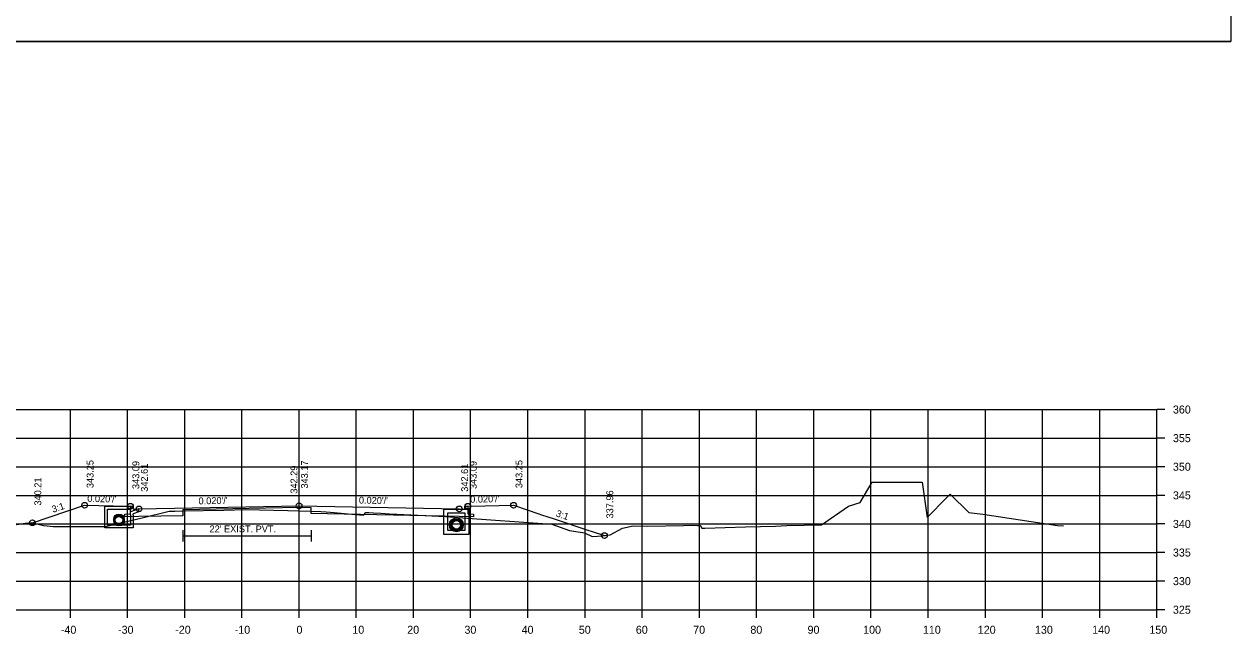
# Model space of a CAD drawing. Extents: x 1368122 to 1710785, y 373130 to 557566.
# Drawn here: x 1368640.8 to 1368851.8, y 374093.4 to 374200 of the extents above; entities that cross this region are included whole.
import ezdxf

# ---------------------------------------------------------------- set-up
doc = ezdxf.new("R2010")
doc.units = 0
for name, color, linetype in [('R_Alt Surface', 7, 'Continuous'), ('R_Axis', 7, 'Continuous'), ('R_Axis Annot', 7, 'Continuous'), ('R_Exist Surface', 7, 'Continuous'), ('R_Fin Surface', 7, 'Continuous'), ('R_Grid', 7, 'Continuous'), ('R_No Plot', 7, 'Continuous'), ('R_Water', 7, 'Continuous'), ('R_Xsect Elev', 7, 'Continuous'), ('R_Xsect Slope', 7, 'Continuous')]:
    doc.layers.add(name, color=color, linetype=linetype)

msp = doc.modelspace()

# ---------------------------------------------------------------- linework, layer by layer
at = {"layer": 'R_Alt Surface'}
for points in [[(1368718.38, 374115.76), (1368718.38, 374114.41), (1368719.38, 374114.39), (1368719.38, 374113.89), (1368716.88, 374113.94), (1368690.98, 374114.46), (1368690.98, 374115.46), (1368688.88, 374115.51), (1368668.57, 374115.1), (1368668.57, 374114.1), (1368660.88, 374113.94), (1368658.38, 374113.89), (1368658.38, 374114.39), (1368659.38, 374114.41), (1368659.38, 374115.76)], [(1368668.57, 374111.59), (1368668.57, 374109.59)], [(1368668.57, 374110.59), (1368690.98, 374110.59)], [(1368690.98, 374111.59), (1368690.98, 374109.59)]]:
    msp.add_lwpolyline(points, dxfattribs=at)
at = {"layer": 'R_Axis'}
for p, q in [((1368838.88, 374097.66), (1368838.88, 374132.66)), ((1368840.28, 374132.66), (1368838.88, 374132.66)), ((1368840.28, 374127.66), (1368838.88, 374127.66)), ((1368840.28, 374122.66), (1368838.88, 374122.66)), ((1368840.28, 374117.66), (1368838.88, 374117.66)), ((1368840.28, 374112.66), (1368838.88, 374112.66)), ((1368840.28, 374107.66), (1368838.88, 374107.66)), ((1368840.28, 374102.66), (1368838.88, 374102.66)), ((1368538.88, 374097.66), (1368838.88, 374097.66)), ((1368648.88, 374096.26), (1368648.88, 374097.66)), ((1368658.88, 374096.26), (1368658.88, 374097.66)), ((1368668.88, 374096.26), (1368668.88, 374097.66)), ((1368678.88, 374096.26), (1368678.88, 374097.66)), ((1368688.88, 374096.26), (1368688.88, 374097.66)), ((1368698.88, 374096.26), (1368698.88, 374097.66)), ((1368708.88, 374096.26), (1368708.88, 374097.66)), ((1368718.88, 374096.26), (1368718.88, 374097.66)), ((1368728.88, 374096.26), (1368728.88, 374097.66)), ((1368738.88, 374096.26), (1368738.88, 374097.66)), ((1368748.88, 374096.26), (1368748.88, 374097.66)), ((1368758.88, 374096.26), (1368758.88, 374097.66)), ((1368768.88, 374096.26), (1368768.88, 374097.66)), ((1368778.88, 374096.26), (1368778.88, 374097.66)), ((1368788.88, 374096.26), (1368788.88, 374097.66)), ((1368798.88, 374096.26), (1368798.88, 374097.66)), ((1368808.88, 374096.26), (1368808.88, 374097.66)), ((1368818.88, 374096.26), (1368818.88, 374097.66)), ((1368828.88, 374096.26), (1368828.88, 374097.66)), ((1368838.88, 374096.26), (1368838.88, 374097.66)), ((1368840.28, 374097.66), (1368838.88, 374097.66))]:
    msp.add_line(p, q, dxfattribs=at)
at = {"layer": 'R_Exist Surface'}
msp.add_lwpolyline([(1368638.02, 374112.32), (1368640.96, 374112.79), (1368642.08, 374112.91), (1368644.18, 374112.36), (1368644.82, 374112.32), (1368645.85, 374112.23), (1368648.75, 374112.2), (1368651.99, 374112.22), (1368655.03, 374112.24), (1368661.42, 374113.74), (1368666.14, 374114.89), (1368666.26, 374114.89), (1368667.16, 374114.91), (1368668.57, 374114.96), (1368675.72, 374115.08), (1368679.46, 374115.16), (1368686.9, 374114.99), (1368690.98, 374114.9), (1368692.66, 374114.83), (1368693.62, 374114.8), (1368695.02, 374114.65), (1368698.7, 374114.29), (1368700.12, 374114.19), (1368700.21, 374114.28), (1368700.57, 374114.65), (1368700.69, 374114.65), (1368701.08, 374114.64), (1368701.86, 374114.58), (1368703.2, 374114.52), (1368704.68, 374114.4), (1368705.95, 374114.34), (1368714.51, 374113.95), (1368716.68, 374113.78), (1368733.09, 374112.63), (1368736.15, 374111.54), (1368738.78, 374111.09), (1368740.13, 374110.44), (1368742, 374110.58), (1368743.25, 374110.78), (1368745.41, 374111.94), (1368747.31, 374112.31), (1368749.86, 374112.28), (1368756.1, 374112.39), (1368757.47, 374112.42), (1368758.57, 374112.41), (1368758.64, 374112.41), (1368758.79, 374112.41), (1368759.06, 374112.41), (1368759.09, 374112.35), (1368759.31, 374111.92), (1368759.8, 374111.93), (1368766.95, 374112.14), (1368772.2, 374112.29), (1368774.17, 374112.37), (1368777.21, 374112.47), (1368780.23, 374112.53), (1368784.93, 374115.74), (1368786.97, 374116.4), (1368789.06, 374119.98), (1368796.52, 374119.99), (1368797.85, 374119.99), (1368798.69, 374113.8), (1368802.16, 374117.26), (1368802.7, 374117.87), (1368806.02, 374114.66), (1368808.42, 374114.37), (1368821.51, 374112.36), (1368822.52, 374112.34)], dxfattribs=at)
at = {"layer": 'R_Fin Surface'}
msp.add_lwpolyline([(1368642.24, 374112.87), (1368651.38, 374115.92), (1368656.38, 374115.82), (1368659.38, 374115.76), (1368659.88, 374115.76), (1368659.88, 374115.26), (1368660.88, 374115.28), (1368688.88, 374115.84), (1368716.88, 374115.28), (1368717.88, 374115.26), (1368717.88, 374115.76), (1368718.38, 374115.76), (1368721.38, 374115.82), (1368726.38, 374115.92), (1368728.92, 374115.07), (1368730.44, 374114.56), (1368731.46, 374114.22), (1368732.18, 374113.98), (1368733.49, 374113.55), (1368739.54, 374111.53), (1368739.98, 374111.38), (1368742.26, 374110.62)], dxfattribs=at)
at = {"layer": 'R_Grid'}
for p, q in [((1368538.88, 374132.66), (1368838.88, 374132.66)), ((1368648.88, 374097.66), (1368648.88, 374132.66)), ((1368658.88, 374097.66), (1368658.88, 374132.66)), ((1368668.88, 374097.66), (1368668.88, 374132.66)), ((1368678.88, 374097.66), (1368678.88, 374132.66)), ((1368688.88, 374097.66), (1368688.88, 374132.66)), ((1368698.88, 374097.66), (1368698.88, 374132.66)), ((1368708.88, 374097.66), (1368708.88, 374132.66)), ((1368718.88, 374097.66), (1368718.88, 374132.66)), ((1368728.88, 374097.66), (1368728.88, 374132.66)), ((1368738.88, 374097.66), (1368738.88, 374132.66)), ((1368748.88, 374097.66), (1368748.88, 374132.66)), ((1368758.88, 374097.66), (1368758.88, 374132.66)), ((1368768.88, 374097.66), (1368768.88, 374132.66)), ((1368778.88, 374097.66), (1368778.88, 374132.66)), ((1368788.88, 374097.66), (1368788.88, 374132.66)), ((1368798.88, 374097.66), (1368798.88, 374132.66)), ((1368808.88, 374097.66), (1368808.88, 374132.66)), ((1368818.88, 374097.66), (1368818.88, 374132.66)), ((1368828.88, 374097.66), (1368828.88, 374132.66)), ((1368838.88, 374097.66), (1368838.88, 374132.66)), ((1368538.88, 374127.66), (1368838.88, 374127.66)), ((1368538.88, 374122.66), (1368838.88, 374122.66)), ((1368538.88, 374117.66), (1368838.88, 374117.66)), ((1368538.88, 374112.66), (1368838.88, 374112.66)), ((1368538.88, 374107.66), (1368838.88, 374107.66)), ((1368538.88, 374102.66), (1368838.88, 374102.66)), ((1368538.88, 374097.66), (1368838.88, 374097.66))]:
    msp.add_line(p, q, dxfattribs=at)
at = {"layer": 'R_No Plot'}
msp.add_line((1368518.48, 374197.02), (1368851.81, 374197.02), dxfattribs=at)
msp.add_lwpolyline([(1368518.47, 374410.35), (1368851.81, 374410.35), (1368851.81, 374197.02), (1368518.47, 374197.02)], close=True, dxfattribs=at)
for centre, radius in [((1368651.38, 374115.92), 0.5), ((1368659.38, 374115.76), 0.5), ((1368660.88, 374115.28), 0.5), ((1368688.88, 374115.84), 0.5), ((1368716.88, 374115.28), 0.5), ((1368718.38, 374115.76), 0.5), ((1368726.38, 374115.92), 0.5), ((1368642.24, 374112.87), 0.5), ((1368657.38, 374113.47), 0.917), ((1368657.38, 374113.22), 0.917), ((1368716.38, 374112.5), 1.21), ((1368716.38, 374112.5), 0.917), ((1368742.26, 374110.62), 0.5)]:
    msp.add_circle(centre, radius, dxfattribs=at)
at = {"layer": 'R_Water'}
for p, q in [((1368654.88, 374115.76), (1368659.63, 374115.76)), ((1368654.88, 374114.26), (1368654.88, 374115.76)), ((1368655.38, 374114.26), (1368655.38, 374115.26)), ((1368655.38, 374115.26), (1368659.38, 374115.26)), ((1368659.71, 374115.59), (1368659.38, 374115.26)), ((1368660.88, 374115.28), (1368659.38, 374114.76)), ((1368659.38, 374114.26), (1368659.38, 374114.76)), ((1368659.71, 374115.59), (1368659.63, 374115.76)), ((1368660.88, 374114.75), (1368659.88, 374114.4)), ((1368659.88, 374114.26), (1368659.88, 374114.4))]:
    msp.add_line(p, q, dxfattribs=at)
for points in [[(1368660.88, 374114.75), (1368660.88, 374115.28)], [(1368659.88, 374114.26), (1368659.88, 374111.97), (1368657.38, 374111.97), (1368654.88, 374111.97), (1368654.88, 374114.26)], [(1368659.38, 374114.26), (1368659.38, 374112.47), (1368657.38, 374112.47), (1368655.38, 374112.47), (1368655.38, 374114.26)]]:
    msp.add_lwpolyline(points, dxfattribs=at)
for points in [[(1368716.38, 374115.26), (1368718.55, 374115.26), (1368718.55, 374110.83), (1368716.38, 374110.83), (1368714.21, 374110.83), (1368714.21, 374115.26)], [(1368716.38, 374114.59), (1368717.88, 374114.59), (1368717.88, 374111.5), (1368716.38, 374111.5), (1368714.88, 374111.5), (1368714.88, 374114.59)]]:
    msp.add_lwpolyline(points, close=True, dxfattribs=at)
for centre, radius in [((1368657.38, 374113.47), 0.75), ((1368657.38, 374113.22), 0.75), ((1368716.38, 374112.5), 1), ((1368716.38, 374112.5), 0.75)]:
    msp.add_circle(centre, radius, dxfattribs=at)
at = {"layer": 'R_Xsect Elev'}
msp.add_line((1368688.88, 374114.95), (1368688.88, 374124.95), dxfattribs=at)

# ---------------------------------------------------------------- texts
at = {"layer": 'R_Axis Annot'}
for s, p in [('360', (1368841.68, 374131.96)), ('355', (1368841.68, 374126.96)), ('350', (1368841.68, 374121.96)), ('345', (1368841.68, 374116.96)), ('340', (1368841.68, 374111.96)), ('335', (1368841.68, 374106.96)), ('330', (1368841.68, 374101.96)), ('325', (1368841.68, 374096.96)), ('-40', (1368647.22, 374093.46)), ('-30', (1368657.22, 374093.46)), ('-20', (1368667.22, 374093.46)), ('-10', (1368677.62, 374093.46)), ('0', (1368688.42, 374093.46)), ('10', (1368698.19, 374093.46)), ('20', (1368707.79, 374093.46)), ('30', (1368717.79, 374093.46)), ('40', (1368727.79, 374093.46)), ('50', (1368737.79, 374093.46)), ('60', (1368747.76, 374093.46)), ('70', (1368757.79, 374093.46)), ('80', (1368767.79, 374093.46)), ('90', (1368777.79, 374093.46)), ('100', (1368787.51, 374093.46)), ('110', (1368797.96, 374093.46)), ('120', (1368807.56, 374093.46)), ('130', (1368817.56, 374093.46)), ('140', (1368827.56, 374093.46)), ('150', (1368837.56, 374093.46))]:
    msp.add_text(s, height=1.4, dxfattribs=at).set_placement(p)
at = {"layer": 'R_Water'}
msp.add_text("22' EXIST. PVT.", height=1.2, dxfattribs=at).set_placement((1368673.22, 374111.19))
at = {"layer": 'R_Xsect Elev'}
for s, p in [('343.25', (1368652.93, 374118.92)), ('343.09', (1368660.93, 374118.76)), ('342.61', (1368662.43, 374118.28)), ('343.17', (1368690.43, 374118.84)), ('342.61', (1368718.43, 374118.28)), ('343.09', (1368719.93, 374118.76)), ('343.25', (1368727.93, 374118.92)), ('342.29', (1368688.58, 374117.95)), ('340.21', (1368643.79, 374115.87)), ('337.96', (1368743.81, 374113.62))]:
    msp.add_text(s, height=1.2, rotation=90, dxfattribs=at).set_placement(p)
at = {"layer": 'R_Xsect Slope'}
for s, rotation, p in [("0.020'/'", 358.8542, (1368651.83, 374116.51)), ("0.020'/'", 1.1458, (1368671.31, 374116.08)), ("0.020'/'", 358.8542, (1368699.33, 374116.23)), ("0.020'/'", 1.1458, (1368718.81, 374116.36)), ('3:1', 18.4349, (1368645.86, 374114.6)), ('3:1', 341.5651, (1368733.69, 374114.01))]:
    msp.add_text(s, height=1.2, rotation=rotation, dxfattribs=at).set_placement(p)

doc.saveas('drawing.dxf')
